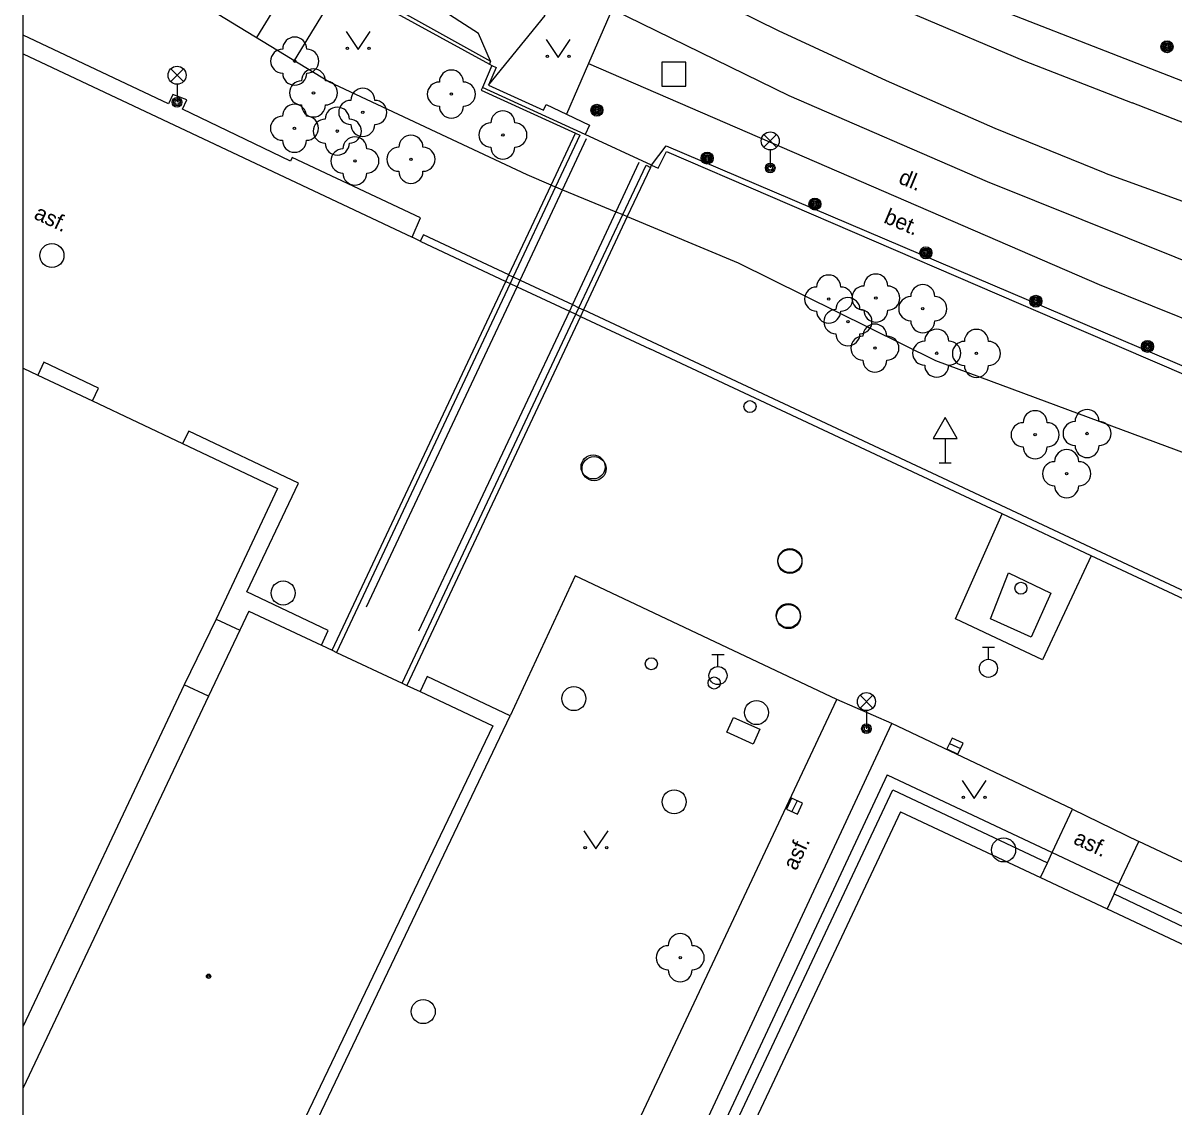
# Model space of a CAD drawing. Extents: x -600309 to -598967, y -1161267 to -1160292.
# Drawn here: x -600308.54 to -600260.71, y -1161100.01 to -1161054.96 of the extents above; entities that cross this region are included whole.
import ezdxf

# ---------------------------------------------------------------- set-up
doc = ezdxf.new("R2010")
doc.units = 0
for name, color, linetype in [('Level 10', 7, 'Continuous'), ('Level 11', 7, 'Continuous'), ('Level 13', 7, 'Continuous'), ('Level 14', 7, 'Continuous'), ('Level 15', 7, 'Continuous'), ('Level 22', 7, 'Continuous'), ('Level 25', 7, 'Continuous'), ('Level 26', 7, 'Continuous'), ('Level 27', 7, 'Continuous'), ('Level 28', 7, 'Continuous'), ('Level 31', 7, 'Continuous'), ('Level 33', 7, 'Continuous'), ('Level 34', 7, 'Continuous'), ('Level 36', 7, 'Continuous'), ('Level 39', 7, 'Continuous'), ('Level 40', 7, 'Continuous'), ('Level 5', 7, 'Continuous'), ('Level 7', 7, 'Continuous'), ('Level 8', 7, 'Continuous'), ('Level 9', 7, 'Continuous'), ('Vrstva 63', 7, 'Continuous')]:
    doc.layers.add(name, color=color, linetype=linetype)

msp = doc.modelspace()

# ---------------------------------------------------------------- linework, layer by layer
at = {"layer": 'Level 10'}
msp.add_line((-600308.541, -1161056.2355), (-600292.37, -1161063.86), dxfattribs=at)
for points in [[(-600292.03, -1161064.03), (-600292.37, -1161063.86)], [(-600292.03, -1161064.03), (-600288.48, -1161065.7)], [(-600288.48, -1161065.7), (-600288.4699, -1161065.7)], [(-600288.4699, -1161065.7), (-600288.3, -1161065.78)], [(-600288.3, -1161065.78), (-600288.01, -1161065.92)], [(-600288.01, -1161065.92), (-600285.83, -1161066.94)], [(-600285.83, -1161066.94), (-600285.57, -1161067.06)], [(-600285.57, -1161067.06), (-600285.38, -1161067.15)], [(-600285.38, -1161067.15), (-600285.37, -1161067.15)], [(-600285.37, -1161067.15), (-600282.49, -1161068.5)], [(-600267.85, -1161075.36), (-600282.49, -1161068.5)], [(-600264.15, -1161077.1), (-600267.85, -1161075.36)], [(-600249.61, -1161083.9099), (-600264.15, -1161077.1)], [(-600285.59, -1161077.93), (-600288.29, -1161083.75)], [(-600274.7199, -1161083.07), (-600285.59, -1161077.93)], [(-600272.44, -1161084.07), (-600274.7199, -1161083.07)], [(-600264.93, -1161087.64), (-600272.44, -1161084.07)], [(-600264.93, -1161087.64), (-600262.17, -1161088.98)], [(-600251.39, -1161094.05), (-600262.17, -1161088.98)]]:
    msp.add_lwpolyline(points, dxfattribs=at)
at = {"layer": 'Level 11'}
msp.add_line((-600302.49, -1161058.32), (-600308.541, -1161055.4582), dxfattribs=at)
for points in [[(-600308.541, -1161031.8538), (-600300.81, -1161036.6599), (-600298.3408, -1161038.1005), (-600280.67, -1161048.4099), (-600267.52, -1161054.57), (-600256.42, -1161058.89)], [(-600284.06, -1161054.38), (-600285.04, -1161056.64)], [(-600284.06, -1161054.38), (-600276.71, -1161057.9699), (-600268.4699, -1161061.55), (-600258.71, -1161065.46), (-600258.38, -1161064.83)], [(-600285.04, -1161056.64), (-600285.95, -1161058.75)], [(-600285.04, -1161056.64), (-600263.82, -1161065.82), (-600259.414, -1161067.597), (-600254.3, -1161069.6599), (-600244.58, -1161071.85), (-600210.34, -1161083.21)], [(-600302.31, -1161057.92), (-600302.49, -1161058.32)], [(-600301.73, -1161058.15), (-600302.31, -1161057.92)], [(-600301.92, -1161058.54), (-600301.73, -1161058.15)], [(-600297.42, -1161060.7), (-600301.92, -1161058.54)], [(-600286.59, -1161061.69), (-600285.58, -1161059.53)], [(-600285.58, -1161059.53), (-600285.4, -1161059.62), (-600286.4099, -1161061.77)], [(-600297.35, -1161060.54), (-600297.42, -1161060.7)], [(-600292.02, -1161063.06), (-600297.35, -1161060.54)], [(-600283.62, -1161062.92), (-600282.65, -1161060.87), (-600282.4699, -1161060.96), (-600283.43, -1161063)], [(-600282.47, -1161060.96), (-600282.42, -1161060.86)], [(-600288.35, -1161065.42), (-600286.59, -1161061.69)], [(-600286.4099, -1161061.77), (-600288.17, -1161065.51)], [(-600285.44, -1161066.79), (-600283.62, -1161062.92)], [(-600292.37, -1161063.86), (-600292.02, -1161063.06)], [(-600283.43, -1161063), (-600285.25, -1161066.88)], [(-600291.9, -1161063.76), (-600292.03, -1161064.03)], [(-600288.35, -1161065.42), (-600291.9, -1161063.76)], [(-600295.69, -1161081.03), (-600288.48, -1161065.7)], [(-600288.3, -1161065.78), (-600295.51, -1161081.12)], [(-600288.48, -1161065.7), (-600288.35, -1161065.42)], [(-600288.34, -1161065.43), (-600288.35, -1161065.42)], [(-600288.34, -1161065.43), (-600288.17, -1161065.51)], [(-600288.17, -1161065.51), (-600288.3, -1161065.78)], [(-600288.17, -1161065.51), (-600287.88, -1161065.65)], [(-600287.88, -1161065.65), (-600285.7, -1161066.6599)], [(-600285.7, -1161066.6599), (-600285.44, -1161066.79)], [(-600292.78, -1161082.4), (-600285.57, -1161067.06)], [(-600285.38, -1161067.15), (-600292.59, -1161082.49)], [(-600285.57, -1161067.06), (-600285.44, -1161066.79)], [(-600285.44, -1161066.79), (-600285.25, -1161066.88)], [(-600285.25, -1161066.88), (-600285.38, -1161067.15)], [(-600249.68, -1161083.55), (-600285.25, -1161066.88)], [(-600307.68, -1161069.06), (-600307.93, -1161069.59)], [(-600305.4, -1161070.13), (-600307.68, -1161069.06)], [(-600305.6599, -1161070.6599), (-600305.4, -1161070.13)], [(-600301.65, -1161071.92), (-600301.9099, -1161072.43)], [(-600297.09, -1161074.08), (-600301.65, -1161071.92)], [(-600299.24, -1161078.6), (-600297.09, -1161074.08)], [(-600264.15, -1161077.1), (-600266.18, -1161081.43), (-600269.79, -1161079.7199), (-600267.85, -1161075.36)], [(-600267.59, -1161077.81), (-600265.83, -1161078.6599), (-600266.65, -1161080.48), (-600268.34, -1161079.7199), (-600267.59, -1161077.81)], [(-600295.86, -1161080.21), (-600299.24, -1161078.6)], [(-600300.52, -1161079.73), (-600299.53, -1161080.2)], [(-600296.14, -1161080.82), (-600295.86, -1161080.21)], [(-600300.83, -1161082.94), (-600301.84, -1161082.46)], [(-600291.74, -1161082.12), (-600292.03, -1161082.75)], [(-600288.29, -1161083.75), (-600291.74, -1161082.12)], [(-600295.59, -1161127.4699), (-600274.7199, -1161083.07)], [(-600299.4699, -1161107.19), (-600288.29, -1161083.75)], [(-600279.29, -1161084.44), (-600279.01, -1161083.82)], [(-600279.01, -1161083.82), (-600277.92, -1161084.31)], [(-600287.58, -1161116.57), (-600272.44, -1161084.07)], [(-600278.2, -1161084.93), (-600279.29, -1161084.44)], [(-600277.92, -1161084.31), (-600278.2, -1161084.93)], [(-600272.63, -1161086.21), (-600286.73, -1161116.34)], [(-600272.63, -1161086.21), (-600265.77, -1161089.44)], [(-600286.14, -1161116.03), (-600272.4, -1161086.83)], [(-600272.4, -1161086.83), (-600265.9699, -1161089.86)], [(-600265.77, -1161089.44), (-600264.93, -1161087.64)], [(-600263, -1161090.74), (-600262.17, -1161088.98)], [(-600265.9699, -1161089.86), (-600265.77, -1161089.44)], [(-600265.77, -1161089.44), (-600263, -1161090.74)], [(-600266.26, -1161090.4699), (-600265.9699, -1161089.86)], [(-600263.2, -1161091.1599), (-600263.49, -1161091.78)], [(-600263.2, -1161091.1599), (-600263, -1161090.74)], [(-600263.2, -1161091.1599), (-600260.32, -1161092.52)], [(-600263, -1161090.74), (-600252.2199, -1161095.8)]]:
    msp.add_lwpolyline(points, dxfattribs=at)
at = {"layer": 'Level 13'}
for points in [[(-600300.46, -1161038.85), (-600295.44, -1161041.89), (-600290.37, -1161044.85), (-600285.25, -1161047.71), (-600280.08, -1161050.49), (-600275.76, -1161052.63), (-600271.38, -1161054.64), (-600266.94, -1161056.53), (-600262.45, -1161058.28)], [(-600263.57, -1161061.2), (-600268.14, -1161059.34), (-600272.6599, -1161057.36), (-600277.14, -1161055.28), (-600281.56, -1161053.09), (-600286.77, -1161050.33), (-600291.9099, -1161047.46), (-600296.99, -1161044.4699), (-600302, -1161041.36)], [(-600229.73, -1161069.89), (-600247.01, -1161063.87), (-600259.93, -1161059.26), (-600262.45, -1161058.28)], [(-600263.57, -1161061.2), (-600248.31, -1161066.73), (-600231.08, -1161072.74)]]:
    msp.add_lwpolyline(points, dxfattribs=at)
at = {"layer": 'Level 14'}
for points in [[(-600289.19, -1161057.54), (-600286.84, -1161054.64), (-600292.3, -1161051.24), (-600298.64, -1161047.18)], [(-600289.11, -1161056.54), (-600289.61, -1161055.39), (-600293.19, -1161053.08), (-600299.81, -1161049.11)], [(-600286.59, -1161061.69), (-600287.59, -1161061.27), (-600295.83, -1161057.4), (-600301.68, -1161053.83), (-600302.95, -1161052.9099)], [(-600286.59, -1161061.69), (-600286.4099, -1161061.77)], [(-600286.4099, -1161061.77), (-600286.12, -1161061.89)], [(-600286.12, -1161061.89), (-600283.9, -1161062.8)], [(-600283.9, -1161062.8), (-600283.62, -1161062.92)], [(-600283.62, -1161062.92), (-600283.43, -1161063)], [(-600283.43, -1161063), (-600278.82, -1161064.92), (-600270.62, -1161068.98), (-600260.14, -1161072.88), (-600247.81, -1161077.34), (-600239.67, -1161079.82)]]:
    msp.add_lwpolyline(points, dxfattribs=at)
at = {"layer": 'Level 15'}
for points in [[(-600296.7, -1161052.07), (-600298.84, -1161055.56)], [(-600295.19, -1161053.1), (-600297.27, -1161056.52)]]:
    msp.add_lwpolyline(points, dxfattribs=at)
at = {"layer": 'Level 22'}
for centre in [(-600297.25, -1161056.54), (-600296.4699, -1161057.86), (-600290.74, -1161057.9099), (-600294.42, -1161058.67), (-600297.26, -1161059.33), (-600295.48, -1161059.45), (-600288.6, -1161059.61), (-600292.42, -1161060.62), (-600294.75, -1161060.69), (-600275.06, -1161066.43), (-600273.1, -1161066.39), (-600271.15, -1161066.83), (-600274.26, -1161067.37), (-600273.14, -1161068.4699), (-600270.57, -1161068.68), (-600268.92, -1161068.69), (-600266.48, -1161072.07), (-600264.32, -1161072.02), (-600265.17, -1161073.69), (-600281.23, -1161093.81)]:
    msp.add_circle(centre, 0.05, dxfattribs=at)
for centre, start, end in [((-600297.25, -1161056.04), 0, 180), ((-600297.75, -1161056.54), 90, 270), ((-600296.75, -1161056.54), 270, 90), ((-600297.25, -1161057.04), 180, 0), ((-600296.4699, -1161057.36), 0, 180), ((-600290.74, -1161057.4099), 0, 180), ((-600296.9699, -1161057.86), 90, 270), ((-600295.9699, -1161057.86), 270, 90), ((-600294.42, -1161058.17), 0, 180), ((-600291.24, -1161057.9099), 90, 270), ((-600290.24, -1161057.9099), 270, 90), ((-600294.92, -1161058.67), 90, 270), ((-600293.92, -1161058.67), 270, 90), ((-600297.26, -1161058.83), 0, 180), ((-600296.4699, -1161058.36), 180, 0), ((-600295.48, -1161058.95), 0, 180), ((-600290.74, -1161058.4099), 180, 0), ((-600288.6, -1161059.11), 0, 180), ((-600297.76, -1161059.33), 90, 270), ((-600296.76, -1161059.33), 270, 90), ((-600295.98, -1161059.45), 90, 270), ((-600294.98, -1161059.45), 270, 90), ((-600289.1, -1161059.61), 90, 270), ((-600288.1, -1161059.61), 270, 90), ((-600294.42, -1161059.17), 180, 0), ((-600297.26, -1161059.83), 180, 0), ((-600295.48, -1161059.95), 180, 0), ((-600294.75, -1161060.19), 0, 180), ((-600292.42, -1161060.12), 0, 180), ((-600295.25, -1161060.69), 90, 270), ((-600294.25, -1161060.69), 270, 90), ((-600292.92, -1161060.62), 90, 270), ((-600291.92, -1161060.62), 270, 90), ((-600288.6, -1161060.11), 180, 0), ((-600294.75, -1161061.19), 180, 0), ((-600292.42, -1161061.12), 180, 0), ((-600275.06, -1161065.93), 0, 180), ((-600273.1, -1161065.89), 0, 180), ((-600271.15, -1161066.33), 0, 180), ((-600275.56, -1161066.43), 90, 270), ((-600274.56, -1161066.43), 270, 90), ((-600273.6, -1161066.39), 90, 270), ((-600272.6, -1161066.39), 270, 90), ((-600274.26, -1161066.87), 0, 180), ((-600271.65, -1161066.83), 90, 270), ((-600270.65, -1161066.83), 270, 90), ((-600275.06, -1161066.93), 180, 0), ((-600274.76, -1161067.37), 90, 270), ((-600273.76, -1161067.37), 270, 90), ((-600273.1, -1161066.89), 180, 0), ((-600273.14, -1161067.9699), 0, 180), ((-600271.15, -1161067.33), 180, 0), ((-600270.57, -1161068.18), 0, 180), ((-600268.92, -1161068.19), 0, 180), ((-600274.26, -1161067.87), 180, 0), ((-600273.64, -1161068.4699), 90, 270), ((-600272.64, -1161068.4699), 270, 90), ((-600271.07, -1161068.68), 90, 270), ((-600270.07, -1161068.68), 270, 90), ((-600269.42, -1161068.69), 90, 270), ((-600268.42, -1161068.69), 270, 90), ((-600273.14, -1161068.9699), 180, 0), ((-600270.57, -1161069.18), 180, 0), ((-600268.92, -1161069.19), 180, 0), ((-600266.48, -1161071.57), 0, 180), ((-600264.32, -1161071.52), 0, 180), ((-600266.98, -1161072.07), 90, 270), ((-600265.98, -1161072.07), 270, 90), ((-600264.82, -1161072.02), 90, 270), ((-600263.82, -1161072.02), 270, 90), ((-600264.32, -1161072.52), 180, 0), ((-600266.48, -1161072.57), 180, 0), ((-600265.17, -1161073.19), 0, 180), ((-600265.67, -1161073.69), 90, 270), ((-600264.67, -1161073.69), 270, 90), ((-600265.17, -1161074.19), 180, 0), ((-600281.23, -1161093.31), 0, 180), ((-600281.73, -1161093.81), 90, 270), ((-600280.73, -1161093.81), 270, 90), ((-600281.23, -1161094.31), 180, 0)]:
    msp.add_arc(centre, 0.5, start, end, dxfattribs=at)
at = {"layer": 'Level 25'}
for centre, radius in [((-600261, -1161055.94), 0.25), ((-600261, -1161055.94), 0.2), ((-600261, -1161055.94), 0.15), ((-600261, -1161055.94), 0.1), ((-600261, -1161055.94), 0.05), ((-600284.69, -1161058.58), 0.25), ((-600284.69, -1161058.58), 0.2), ((-600284.69, -1161058.58), 0.15), ((-600284.69, -1161058.58), 0.1), ((-600284.69, -1161058.58), 0.05), ((-600280.11, -1161060.57), 0.25), ((-600280.11, -1161060.57), 0.2), ((-600280.11, -1161060.57), 0.15), ((-600280.11, -1161060.57), 0.1), ((-600280.11, -1161060.57), 0.05), ((-600275.63, -1161062.48), 0.25), ((-600275.63, -1161062.48), 0.2), ((-600275.63, -1161062.48), 0.15), ((-600275.63, -1161062.48), 0.1), ((-600275.63, -1161062.48), 0.05), ((-600271.02, -1161064.51), 0.25), ((-600271.02, -1161064.51), 0.2), ((-600271.02, -1161064.51), 0.15), ((-600271.02, -1161064.51), 0.1), ((-600271.02, -1161064.51), 0.05), ((-600266.45, -1161066.52), 0.25), ((-600266.45, -1161066.52), 0.2), ((-600266.45, -1161066.52), 0.15), ((-600266.45, -1161066.52), 0.1), ((-600266.45, -1161066.52), 0.05), ((-600261.81, -1161068.4), 0.25), ((-600261.81, -1161068.4), 0.2), ((-600261.81, -1161068.4), 0.15), ((-600261.81, -1161068.4), 0.1), ((-600261.81, -1161068.4), 0.05)]:
    msp.add_circle(centre, radius, dxfattribs=at)
at = {"layer": 'Level 26'}
msp.add_lwpolyline([(-600281.99, -1161057.58), (-600280.99, -1161057.58), (-600280.99, -1161056.58), (-600281.99, -1161056.58)], close=True, dxfattribs=at)
at = {"layer": 'Level 27'}
for p, q in [((-600270.036, -1161084.9031), (-600269.584, -1161085.1169)), ((-600276.3734, -1161087.2839), (-600276.5866, -1161087.7361))]:
    msp.add_line(p, q, dxfattribs=at)
for points in [[(-600270.1429, -1161085.1291), (-600269.6909, -1161085.3429), (-600269.4771, -1161084.8909), (-600269.9291, -1161084.6771)], [(-600276.5995, -1161087.1773), (-600276.8127, -1161087.6295), (-600276.3605, -1161087.8427), (-600276.1473, -1161087.3905)]]:
    msp.add_lwpolyline(points, close=True, dxfattribs=at)
for centre in [(-600307.34, -1161064.62), (-600284.85, -1161073.4099), (-600284.81, -1161073.48), (-600276.67, -1161077.3), (-600276.67, -1161077.34), (-600297.73, -1161078.65), (-600276.74, -1161079.59), (-600276.73, -1161079.63), (-600285.65, -1161083.04), (-600278.06, -1161083.62), (-600281.48, -1161087.33), (-600267.79, -1161089.33), (-600291.9099, -1161096.05)]:
    msp.add_circle(centre, 0.5, dxfattribs=at)
at = {"layer": 'Level 28'}
for p, q in [((-600268.67, -1161080.905), (-600268.17, -1161080.905)), ((-600268.42, -1161081.405), (-600268.42, -1161080.905)), ((-600279.9099, -1161081.205), (-600279.4099, -1161081.205)), ((-600279.6599, -1161081.705), (-600279.6599, -1161081.205))]:
    msp.add_line(p, q, dxfattribs=at)
for centre, radius in [((-600278.33, -1161070.9), 0.25), ((-600282.43, -1161081.59), 0.25), ((-600268.42, -1161081.78), 0.375), ((-600279.6599, -1161082.08), 0.375), ((-600279.82, -1161082.39), 0.25)]:
    msp.add_circle(centre, radius, dxfattribs=at)
at = {"layer": 'Level 31'}
msp.add_circle((-600267.07, -1161078.45), 0.25, dxfattribs=at)
at = {"layer": 'Level 33'}
for p, q in [((-600302.405, -1161057.39), (-600301.875, -1161056.86)), ((-600302.405, -1161056.86), (-600301.875, -1161057.39)), ((-600302.14, -1161057.5), (-600302.14, -1161058.25)), ((-600277.755, -1161060.12), (-600277.225, -1161059.59)), ((-600277.755, -1161059.59), (-600277.225, -1161060.12)), ((-600277.49, -1161060.23), (-600277.49, -1161060.98)), ((-600273.755, -1161083.43), (-600273.225, -1161082.9)), ((-600273.755, -1161082.9), (-600273.225, -1161083.43)), ((-600273.49, -1161083.54), (-600273.49, -1161084.29))]:
    msp.add_line(p, q, dxfattribs=at)
for centre, radius in [((-600302.14, -1161057.125), 0.375), ((-600302.14, -1161058.25), 0.2), ((-600302.14, -1161058.25), 0.1445), ((-600302.14, -1161058.25), 0.0876), ((-600277.49, -1161059.855), 0.375), ((-600277.49, -1161060.98), 0.2), ((-600277.49, -1161060.98), 0.1445), ((-600277.49, -1161060.98), 0.0876), ((-600273.49, -1161083.165), 0.375), ((-600273.49, -1161084.29), 0.2), ((-600273.49, -1161084.29), 0.1445), ((-600273.49, -1161084.29), 0.0876)]:
    msp.add_circle(centre, radius, dxfattribs=at)
at = {"layer": 'Level 34'}
for p, q in [((-600270.2199, -1161072.222), (-600270.2199, -1161073.24)), ((-600270.4699, -1161073.24), (-600269.9699, -1161073.24))]:
    msp.add_line(p, q, dxfattribs=at)
msp.add_lwpolyline([(-600270.7199, -1161072.222), (-600269.7199, -1161072.222), (-600270.2199, -1161071.356)], close=True, dxfattribs=at)
at = {"layer": 'Level 36'}
for points in [[(-600295.11, -1161055.31), (-600294.61, -1161056.06), (-600294.11, -1161055.31)], [(-600286.8, -1161055.64), (-600286.3, -1161056.39), (-600285.8, -1161055.64)], [(-600269.51, -1161086.44), (-600269.01, -1161087.19), (-600268.51, -1161086.44)], [(-600285.23, -1161088.54), (-600284.73, -1161089.29), (-600284.23, -1161088.54)]]:
    msp.add_lwpolyline(points, dxfattribs=at)
for centre in [(-600295.0602, -1161056.0098), (-600294.1608, -1161056.0098), (-600286.7502, -1161056.3398), (-600285.8508, -1161056.3398), (-600269.4602, -1161087.1398), (-600268.5608, -1161087.1398), (-600285.1802, -1161089.2398), (-600284.2808, -1161089.2398)]:
    msp.add_circle(centre, 0.05, dxfattribs=at)
at = {"layer": 'Level 39'}
for radius in [0.09, 0.0398]:
    msp.add_circle((-600300.83, -1161094.58), radius, dxfattribs=at)
at = {"layer": 'Level 5'}
for p, q in [((-600308.541, -1161069.3007), (-600307.93, -1161069.59)), ((-600301.84, -1161082.46), (-600308.541, -1161096.651)), ((-600300.83, -1161082.94), (-600308.541, -1161099.2187))]:
    msp.add_line(p, q, dxfattribs=at)
for points in [[(-600307.93, -1161069.59), (-600305.6599, -1161070.6599)], [(-600305.6599, -1161070.6599), (-600301.9099, -1161072.43)], [(-600301.9099, -1161072.43), (-600297.96, -1161074.3)], [(-600297.96, -1161074.3), (-600300.52, -1161079.73)], [(-600299.1599, -1161079.4), (-600299.53, -1161080.2)], [(-600299.1599, -1161079.4), (-600296.14, -1161080.82)], [(-600300.52, -1161079.73), (-600301.84, -1161082.46)], [(-600299.53, -1161080.2), (-600300.83, -1161082.94)], [(-600296.14, -1161080.82), (-600295.69, -1161081.03)], [(-600295.69, -1161081.03), (-600295.51, -1161081.12)], [(-600295.51, -1161081.12), (-600292.78, -1161082.4)], [(-600292.78, -1161082.4), (-600292.59, -1161082.49)], [(-600292.59, -1161082.49), (-600292.03, -1161082.75)], [(-600292.03, -1161082.75), (-600289.01, -1161084.17)], [(-600289.01, -1161084.17), (-600299.93, -1161106.98)], [(-600272.07, -1161087.74), (-600285.23, -1161115.71)], [(-600272.07, -1161087.74), (-600266.26, -1161090.4699)], [(-600266.26, -1161090.4699), (-600263.49, -1161091.78)], [(-600263.49, -1161091.78), (-600252.71, -1161096.85)]]:
    msp.add_lwpolyline(points, dxfattribs=at)
at = {"layer": 'Level 7'}
for points in [[(-600293.23, -1161054.26), (-600289.11, -1161056.54)], [(-600293.31, -1161054.39), (-600289.1599, -1161056.6599)], [(-600289.06, -1161056.7199), (-600289.45, -1161057.64)], [(-600289.06, -1161056.7199), (-600288.88, -1161056.8), (-600289.19, -1161057.54)], [(-600289.11, -1161056.54), (-600289.1599, -1161056.6599)], [(-600289.1599, -1161056.6599), (-600289.06, -1161056.7199)], [(-600289.45, -1161057.64), (-600289.5, -1161057.75), (-600285.58, -1161059.53)], [(-600285.18, -1161059.59), (-600289.45, -1161057.64)], [(-600289.19, -1161057.54), (-600286.9099, -1161058.58), (-600286.8, -1161058.34), (-600285.95, -1161058.75)], [(-600285.95, -1161058.75), (-600285, -1161059.2), (-600285.18, -1161059.59)], [(-600282.42, -1161060.86), (-600281.82, -1161060.06), (-600259.9298, -1161069.3821), (-600257.07, -1161070.6), (-600234.33, -1161078.18), (-600211.48, -1161085.84), (-600211.4099, -1161085.98)], [(-600282.42, -1161060.86), (-600282.14, -1161060.99), (-600281.8, -1161060.3), (-600264.57, -1161067.73), (-600260.03, -1161069.67), (-600257.42, -1161070.76), (-600256.51, -1161071.06), (-600255, -1161071.56), (-600238.71, -1161076.96)]]:
    msp.add_lwpolyline(points, dxfattribs=at)
at = {"layer": 'Level 8'}
msp.add_lwpolyline([(-600282.42, -1161060.86), (-600285.18, -1161059.59)], dxfattribs=at)
at = {"layer": 'Level 9'}
for points in [[(-600286.12, -1161061.89), (-600285.12, -1161059.76)], [(-600282.95, -1161060.76), (-600283.9, -1161062.8)], [(-600287.88, -1161065.65), (-600286.12, -1161061.89)], [(-600283.9, -1161062.8), (-600285.7, -1161066.6599)], [(-600288.01, -1161065.92), (-600287.88, -1161065.65)], [(-600294.27, -1161079.2199), (-600288.01, -1161065.92)], [(-600285.7, -1161066.6599), (-600285.83, -1161066.94)], [(-600285.83, -1161066.94), (-600292.11, -1161080.24)]]:
    msp.add_lwpolyline(points, dxfattribs=at)
at = {"layer": 'Vrstva 63'}
msp.add_lwpolyline([(-600308.541, -1160292.3474), (-598967.1085, -1160292.3474), (-598967.1085, -1161267.0314), (-600308.541, -1161267.0314)], close=True, dxfattribs=at)

# ---------------------------------------------------------------- texts
at = {"layer": 'Level 40'}
for s, rotation, p in [('dl.', 337.36, (-600272.2, -1161061.6)), ('asf.', 334.86, (-600308.13, -1161063.07)), ('bet.', 337.14, (-600272.81, -1161063.24)), ('asf.', 334.84, (-600264.93, -1161089.05)), ('asf.', 65.03, (-600276.4099, -1161090.2199))]:
    msp.add_text(s, height=0.65, rotation=rotation, dxfattribs=at).set_placement(p)

doc.saveas('drawing.dxf')
